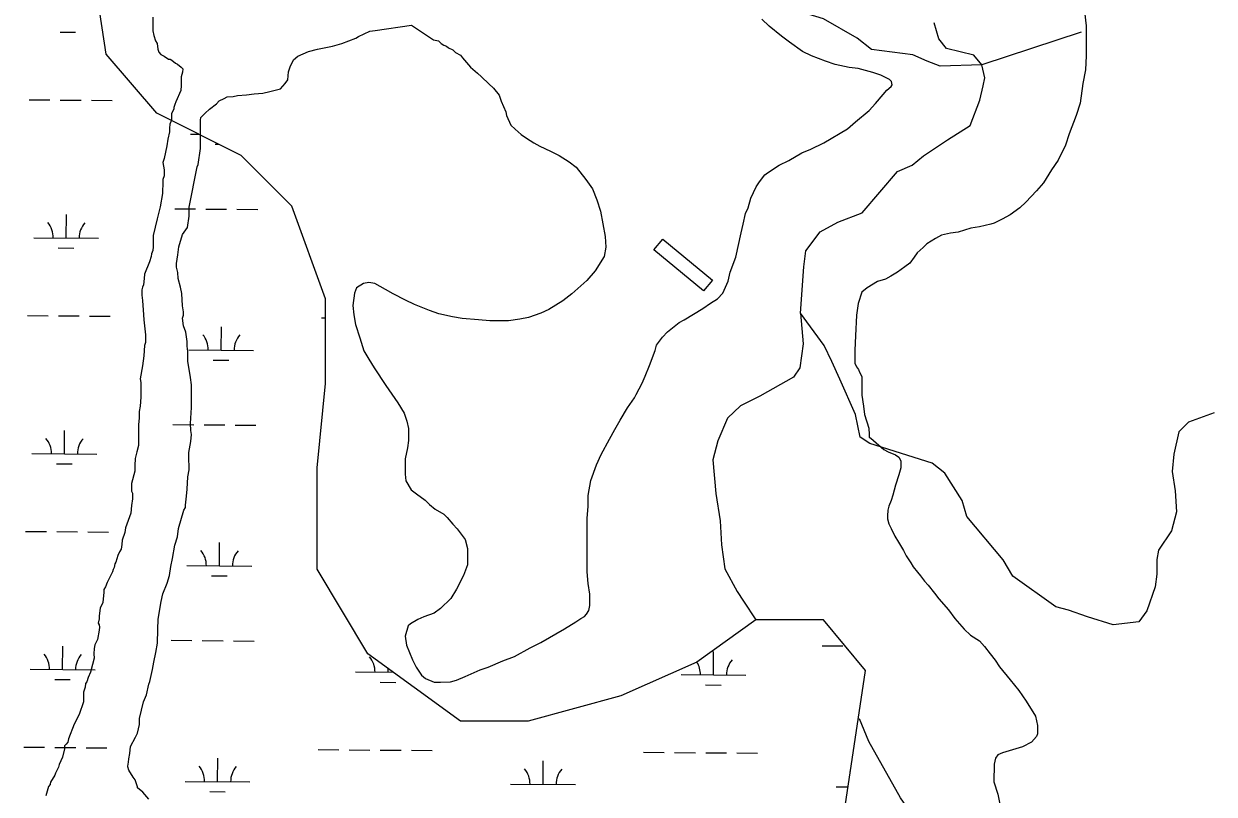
# Model space of a CAD drawing. Extents: x 3271442 to 3309282, y 752266 to 777610.
# Drawn here: x 3301977 to 3303813, y 764153 to 765340 of the extents above; entities that cross this region are included whole.
import ezdxf

# ---------------------------------------------------------------- set-up
doc = ezdxf.new("R2010")
doc.units = 0
for name, color, linetype in [('V-BLDG-OTLN', 7, 'Continuous'), ('V-SITE-VEGE', 7, 'Continuous'), ('V-TOPO-SHOR', 7, 'Continuous'), ('V-WETL-SWMP', 7, 'Continuous')]:
    doc.layers.add(name, color=color, linetype=linetype)

msp = doc.modelspace()

# ---------------------------------------------------------------- linework, layer by layer
at = {"layer": 'V-BLDG-OTLN'}
msp.add_lwpolyline([(3302962.3, 765008.3), (3303038.8, 764945.1), (3303025, 764928.4), (3302948.5, 764991.6)], close=True, dxfattribs=at)
at = {"layer": 'V-SITE-VEGE'}
for points in [[(3303612.7, 765359.4), (3303615.2, 765337.1), (3303615.1, 765290.7), (3303614.3, 765269.1), (3303610.1, 765248.4), (3303605.9, 765217.8), (3303600.1, 765198.8), (3303589.3, 765170.6)], [(3302141.4, 764226.3), (3302148.9, 764240.4), (3302152.2, 764247), (3302155.5, 764260.3), (3302155.5, 764269.4), (3302161.4, 764295), (3302166.3, 764305.8), (3302169.7, 764322.4), (3302171.3, 764326.5), (3302175.5, 764344.7), (3302177.2, 764356.3), (3302180.5, 764371.2), (3302183, 764385.3), (3302183.8, 764406.8), (3302183.9, 764422.6), (3302188.9, 764449.9), (3302191.4, 764461.5), (3302198, 764478), (3302201.3, 764489.6), (3302203.8, 764503.7), (3302206.3, 764516.1), (3302209.7, 764536.8), (3302213.8, 764549.2), (3302215.5, 764562.5), (3302223.8, 764590.6), (3302226.3, 764594.8), (3302226.3, 764598.1), (3302228, 764612.2), (3302228.8, 764622.9), (3302229.6, 764642), (3302232.1, 764652.8), (3302232.1, 764659.4), (3302231.3, 764667.7), (3302231.3, 764679.3), (3302234.7, 764696.6), (3302235.5, 764707.4), (3302234.7, 764713.2), (3302233.9, 764724), (3302235.6, 764748.8), (3302235.6, 764762.1), (3302235.6, 764783.6), (3302233.9, 764795.2), (3302229.8, 764820.1), (3302229.8, 764835), (3302229, 764843.2), (3302229, 764845.7), (3302229, 764850.7), (3302226.6, 764864.8), (3302223.3, 764874.7), (3302221.6, 764886.3), (3302223.3, 764891.3), (3302223.3, 764896.3), (3302221.6, 764905.4), (3302220.8, 764924.4), (3302218.4, 764934.4), (3302215.1, 764947.6), (3302214.2, 764956.7), (3302212.6, 764965), (3302212.6, 764970), (3302212.6, 764970.8), (3302214.3, 764984.1), (3302215.9, 764996.5), (3302221.8, 765015.5), (3302229.2, 765026.3), (3302231.7, 765043.7), (3302231.7, 765057.8), (3302244.2, 765119.9), (3302245.9, 765123.2), (3302249.2, 765148), (3302249.3, 765191.9), (3302250.1, 765196), (3302256.7, 765202.7), (3302263.4, 765208.5), (3302274.1, 765216.7), (3302278.3, 765221.7), (3302285.7, 765225), (3302290.7, 765227.5), (3302299.8, 765228.3), (3302306.5, 765229.9), (3302320.5, 765230.8), (3302332.1, 765232.4), (3302345.4, 765233.2), (3302356.2, 765235.7), (3302372.7, 765239.8), (3302380.2, 765248.1), (3302384.3, 765253.9), (3302385.2, 765266.3), (3302387.7, 765273.8), (3302392.7, 765284.5), (3302399.3, 765290.3), (3302415.9, 765297.7), (3302429.9, 765301), (3302453.1, 765306), (3302467.2, 765310.1), (3302488.8, 765318.4), (3302492.9, 765320.8), (3302510.3, 765329.1), (3302518.6, 765329.9), (3302574.9, 765338.2), (3302608.9, 765315.8), (3302611.3, 765314.9)], [(3302176, 765350.3), (3302176, 765329.6), (3302177.6, 765322.1), (3302180.1, 765313.8), (3302182.6, 765309.7), (3302183.4, 765301.4), (3302185, 765296.4), (3302188.3, 765293.1), (3302193.3, 765290.6), (3302199.9, 765285.6), (3302202.4, 765285.6), (3302204.9, 765284), (3302210.7, 765279.8), (3302214, 765278.2), (3302219.8, 765273.2), (3302222.3, 765270.7), (3302221.4, 765265.7), (3302219.8, 765258.3), (3302219.8, 765254.1), (3302219.8, 765245), (3302218.9, 765237.6), (3302211.5, 765220.2), (3302209.8, 765216.1), (3302208.1, 765211.1), (3302208.1, 765208.6), (3302204.8, 765202), (3302204.8, 765197), (3302204.8, 765196.2), (3302204.8, 765192), (3302202.3, 765185.4), (3302201.5, 765179.6), (3302201.5, 765174.7), (3302201.5, 765173.8), (3302199, 765162.2), (3302197.3, 765152.3), (3302193.1, 765132.4), (3302191.5, 765126.6), (3302193.1, 765115), (3302193.1, 765105.9), (3302191.5, 765100.1), (3302191.4, 765095.2), (3302191.4, 765091.8), (3302191.4, 765090.2), (3302190.6, 765086.1), (3302190.6, 765078.6), (3302187.3, 765057.9), (3302182.3, 765039.7), (3302176.5, 765014), (3302176.4, 764996.6), (3302175.6, 764990.8), (3302173.9, 764985.9), (3302173.1, 764981.7), (3302170.6, 764973.4), (3302163.1, 764954.4), (3302162.3, 764947.8), (3302161.5, 764937.8), (3302159.8, 764934.5), (3302159, 764930.4), (3302159, 764922.1)], [(3302576.4, 764360), (3302582.2, 764348.4), (3302590.4, 764336), (3302596.2, 764331), (3302609.5, 764325.2), (3302619.4, 764325.2), (3302635.1, 764326), (3302644.2, 764328.5), (3302657.5, 764334.3), (3302680.7, 764344.2), (3302693.1, 764348.3), (3302715.5, 764358.2), (3302733.7, 764364.8), (3302757.8, 764378.1), (3302774.3, 764386.3), (3302810.8, 764407.8), (3302828.2, 764418.6), (3302835.7, 764423.5), (3302841.5, 764426.8), (3302844.8, 764430.1), (3302848.1, 764435.9), (3302849.8, 764443.4), (3302849.8, 764460.8), (3302847.3, 764477.3), (3302845.7, 764495.6), (3302845.8, 764577.6), (3302847.4, 764596.6), (3302847.5, 764613.2), (3302851.6, 764636.4), (3302859.9, 764660.4), (3302867.4, 764676.1), (3302879.9, 764700.1), (3302888.2, 764715), (3302896.4, 764729.1), (3302908.1, 764748.1), (3302918.8, 764763.8), (3302921.3, 764768.8), (3302930.5, 764786.2), (3302935.4, 764796.9), (3302942.1, 764813.5), (3302950.4, 764836.7), (3302952.9, 764845), (3302962, 764857.4), (3302969.5, 764865.7), (3302987.7, 764879.7), (3302995.2, 764883.8), (3303024.2, 764901.2), (3303035.8, 764909.5), (3303046.6, 764916.1), (3303054.8, 764925.2), (3303063.1, 764943.4), (3303066.5, 764957.5), (3303074.8, 764980.7), (3303083.1, 765017.9), (3303086.4, 765031.2), (3303089.8, 765047.7), (3303093.9, 765056.8), (3303098.1, 765071.7), (3303102.2, 765080), (3303106.4, 765089.1), (3303111.3, 765096.6), (3303119.6, 765107.3), (3303123.8, 765110.6), (3303142, 765122.2), (3303156.9, 765129.7), (3303176.8, 765141.2), (3303190.9, 765147), (3303210.8, 765156.9), (3303247.3, 765178.4), (3303259.7, 765189.2), (3303280.4, 765206.6), (3303290.4, 765217.3), (3303302, 765231.4), (3303307.8, 765238), (3303314.4, 765243.8), (3303316.1, 765246.3), (3303315.2, 765251.2), (3303311.9, 765254.6), (3303298.7, 765261.2), (3303286.3, 765265.3), (3303263.9, 765271.2), (3303249.8, 765272.8), (3303228.3, 765277.8), (3303213.4, 765282.8), (3303191.9, 765291.1), (3303177.8, 765297.8), (3303158, 765311.9), (3303145.5, 765321), (3303126.5, 765336.7), (3303114.9, 765347.5)], [(3302611.3, 765314.9), (3302616.3, 765314.1), (3302620.4, 765309.9), (3302624.6, 765307.5), (3302628.7, 765305.8), (3302632, 765303.3), (3302638.6, 765300), (3302642.8, 765295.8), (3302650.2, 765291.7), (3302653.5, 765287.6), (3302666, 765273.5), (3302676.7, 765264.3), (3302682.5, 765258.5), (3302694.1, 765247.8), (3302701.5, 765241.1), (3302709.8, 765230.3), (3302713.1, 765221.2), (3302720.5, 765204.7), (3302721.4, 765198.9), (3302728, 765183.9), (3302734.6, 765178.1), (3302743.7, 765169.8), (3302752, 765164), (3302763.6, 765156.6), (3302772.7, 765151.6), (3302789.2, 765144.1), (3302802.5, 765137.5), (3302818.2, 765127.5), (3302828.9, 765119.2), (3302843.8, 765100.2), (3302853.8, 765086.1), (3302860.4, 765068.7), (3302866.1, 765051.3), (3302873.6, 765012.3), (3302874.4, 764995.8), (3302871.9, 764981.7), (3302857.8, 764959.4), (3302845.3, 764944.5), (3302822.1, 764923.8), (3302808, 764913), (3302786.5, 764899.8), (3302774, 764894), (3302755, 764887.4), (3302741.7, 764884.9), (3302724.3, 764882.5), (3302695.4, 764882.5), (3302678, 764884.2), (3302653.1, 764885.9), (3302638.2, 764888.4), (3302616.7, 764893.4), (3302602.6, 764898.3), (3302579.4, 764907.5), (3302565.4, 764914.1), (3302546.3, 764924.1), (3302534.7, 764930.7), (3302518.2, 764939.8), (3302509.1, 764941.5), (3302500.8, 764939.9), (3302490, 764933.2), (3302486.7, 764925), (3302484.2, 764905.9), (3302485.8, 764891.8), (3302488.3, 764876.9), (3302494.9, 764856.2), (3302501.5, 764836.3), (3302508.9, 764823.1), (3302517.2, 764809.8), (3302535.4, 764782.5), (3302553.6, 764755.9), (3302563.5, 764740.2), (3302567.6, 764727.8), (3302570.1, 764716.2), (3302570.1, 764697.9), (3302568.4, 764686.4), (3302565.1, 764669.8), (3302565.1, 764645.8), (3302565.9, 764635.8), (3302574.2, 764621.7), (3302582.4, 764615.9), (3302595.7, 764606), (3302602.3, 764599.4), (3302611.4, 764591.9), (3302624.6, 764584.4), (3302629.6, 764579.4), (3302638.7, 764568.7), (3302645.3, 764562), (3302657.7, 764545.5), (3302661, 764531.4), (3302661, 764506.5), (3302655.2, 764490), (3302644.4, 764468.5), (3302635.3, 764454.4), (3302619.5, 764438.7), (3302609.6, 764432), (3302593.8, 764426.3), (3302584.7, 764422.1), (3302573.1, 764415.5), (3302569.8, 764412.2), (3302564.8, 764396.5), (3302567.3, 764382.4), (3302576.4, 764360)], [(3303589.3, 765170.6), (3303583.5, 765153.2), (3303571.9, 765130), (3303561.9, 765115.2), (3303549.5, 765095.3), (3303538.7, 765082.9), (3303522.1, 765065.5), (3303513, 765056.4), (3303498.1, 765045.6), (3303485.6, 765039), (3303473.2, 765033.2), (3303468.2, 765031.6), (3303450.8, 765027.5), (3303437.6, 765025), (3303417.7, 765019.2), (3303406.1, 765017.6), (3303392, 765014.3), (3303382.9, 765009.3), (3303369.6, 765001.1), (3303363.8, 764995.3), (3303354.7, 764987), (3303349.8, 764980.4), (3303343.1, 764971.3), (3303335.7, 764965.5), (3303324.1, 764957.2), (3303314.1, 764951.4), (3303305.8, 764946.5), (3303293.4, 764943.2), (3303277.6, 764933.2), (3303269.4, 764926.6), (3303263.5, 764909.2), (3303261, 764891), (3303259.3, 764859.5), (3303258.5, 764837.2), (3303258.5, 764817.3), (3303261, 764811.5), (3303264.3, 764807.4), (3303265.9, 764803.2), (3303269.2, 764796.6), (3303269.2, 764788.3), (3303269.2, 764777.5), (3303269.2, 764767.6), (3303271.7, 764751), (3303273.3, 764737.8), (3303279.9, 764717.1), (3303280.7, 764707.1), (3303280.7, 764703), (3303283.2, 764701.3), (3303287.3, 764698), (3303303.1, 764683.9), (3303309.7, 764680.6), (3303321.3, 764675.6), (3303326.2, 764672.3), (3303329.5, 764666.5), (3303329.5, 764655.7), (3303326.2, 764645), (3303321.2, 764629.2), (3303317.1, 764613.5), (3303314.6, 764605.2), (3303311.2, 764596.9), (3303309.6, 764590.3), (3303308.7, 764582), (3303308.7, 764577.1), (3303311.2, 764569.6), (3303314.5, 764562.2), (3303320.3, 764550.6), (3303326.1, 764541.4), (3303333.5, 764528.2), (3303337.7, 764519.9), (3303345.1, 764509.1), (3303348.4, 764503.3), (3303355, 764495), (3303360, 764489.2), (3303365.8, 764480.9), (3303371.6, 764475.1), (3303381.5, 764462.7), (3303388.1, 764453.6), (3303403, 764437), (3303412.9, 764423.7), (3303427, 764407.2), (3303436.9, 764398), (3303451, 764388.9), (3303458.4, 764380.6), (3303467.5, 764369), (3303475, 764359.1), (3303481.6, 764349.1), (3303498.1, 764329.2), (3303511.4, 764312.7), (3303523, 764296.1), (3303537, 764272.9), (3303540.3, 764258.8), (3303540.3, 764245.5), (3303538.6, 764241.4), (3303531.2, 764233.1), (3303517.1, 764225.7), (3303486.4, 764216.6), (3303479, 764213.3), (3303475.7, 764208.3), (3303473.2, 764199.2), (3303473.1, 764171.9), (3303478.9, 764152.8)], [(3302159, 764922.1), (3302159.8, 764913.8), (3302161.4, 764891.5), (3302162.2, 764884), (3302164.7, 764860.8), (3302164.7, 764851.7), (3302164.7, 764849.2), (3302163, 764844.2), (3302162.2, 764828.5), (3302159.7, 764812.8), (3302156.3, 764792.9), (3302157.2, 764787.1), (3302157.2, 764773.8), (3302157.1, 764764.7), (3302156.3, 764750.7), (3302154.6, 764742.4), (3302154.6, 764732.4), (3302153.8, 764722.5), (3302153.8, 764690.2), (3302151.3, 764680.3), (3302150.4, 764676.1), (3302148.8, 764670.3), (3302147.9, 764659.6), (3302147.9, 764650.5), (3302142.9, 764631.4), (3302142.9, 764624), (3302142.9, 764619.8), (3302144.6, 764616.5), (3302144.6, 764614), (3302144.6, 764608.2), (3302142.9, 764597.5), (3302142, 764585.9), (3302133.7, 764563.5), (3302132.9, 764556.1), (3302128.8, 764544.5), (3302127.9, 764537.8), (3302127.1, 764530.4), (3302124.6, 764526.2), (3302122.1, 764520.5), (3302118.8, 764510.5), (3302117.1, 764508), (3302116.3, 764502.2), (3302114.6, 764498.9), (3302113.8, 764495.6), (3302105.5, 764479.1), (3302103, 764472.4), (3302100.5, 764468.3), (3302100.5, 764464.2), (3302098.8, 764448.4), (3302094.7, 764439.3), (3302093, 764427.7), (3302093, 764422.8), (3302091.3, 764416.1), (3302093, 764413.6), (3302093.8, 764410.3), (3302093, 764405.4), (3302090.5, 764391.3), (3302086.3, 764383), (3302085.5, 764377.2), (3302084.7, 764368.9), (3302085.5, 764362.3), (3302083, 764352.4), (3302079.7, 764340.8), (3302076.3, 764332.5), (3302073.9, 764325.9), (3302072.2, 764323.4), (3302071.4, 764317.6), (3302068.9, 764310.1), (3302068.9, 764302.7), (3302068.9, 764295.2), (3302062.2, 764275.4), (3302054.7, 764260.5), (3302045.6, 764238.1), (3302044.8, 764233.1), (3302042.3, 764229.8), (3302039.8, 764227.3), (3302039.8, 764222.4), (3302036.5, 764210), (3302031.5, 764198.4), (3302030.6, 764194.2), (3302025.7, 764185.1), (3302024.8, 764181.8), (3302018.2, 764171.1), (3302017.4, 764168.6), (3302017.4, 764167.7), (3302014.9, 764164.4), (3302010.7, 764150.4)], [(3302169.5, 764145.1), (3302160.4, 764155.9), (3302152.1, 764162.5), (3302152.1, 764164.2), (3302148.8, 764175), (3302145.5, 764179.1), (3302138.9, 764189.9), (3302137.2, 764194.8), (3302137.2, 764195.7), (3302138.1, 764202.3), (3302138.9, 764207.3), (3302140.6, 764215.5), (3302141.4, 764226.3)], [(3303478.9, 764152.8), (3303486.3, 764117.2)]]:
    msp.add_lwpolyline(points, dxfattribs=at)
at = {"layer": 'V-TOPO-SHOR'}
msp.add_line((3303607.7, 765327.5), (3303454.2, 765276.9), dxfattribs=at)
for points in [[(3303454.2, 765276.9), (3303390, 765275), (3303370.3, 765282.6), (3303348.2, 765292.6), (3303284.1, 765300.5), (3303262, 765318), (3303210.4, 765348.1), (3303111.9, 765378.5), (3303107, 765388.4), (3303102.2, 765400.8), (3303100, 765428), (3303105.1, 765457.6)], [(3303174.6, 764894.1), (3303180.1, 764965.6), (3303182.8, 764990.3), (3303205.2, 765019.7), (3303232.5, 765034.3), (3303269.7, 765048.8), (3303297.1, 765080.7), (3303324.5, 765112.6), (3303346.8, 765122.3), (3303364.2, 765136.9), (3303401.4, 765161.3), (3303436.2, 765183.3), (3303451.3, 765222.6), (3303456.5, 765244.8), (3303459, 765257.1), (3303454.2, 765276.9), (3303442, 765291.8), (3303400.1, 765302.1), (3303387.9, 765317), (3303380.7, 765341.7)], [(3303812.8, 764740.7), (3303773.1, 764726.2), (3303758.2, 764711.5), (3303750.5, 764677), (3303747.8, 764649.9), (3303752.5, 764620.2), (3303754.7, 764588.1), (3303747.1, 764558.5), (3303727.1, 764529.1), (3303724.5, 764514.3), (3303724.3, 764492.1), (3303721.7, 764472.3), (3303709, 764435.4), (3303696.5, 764418.2), (3303657, 764413.6), (3303617.6, 764426.3), (3303588.1, 764436.4), (3303568.3, 764441.5), (3303502.1, 764488.9), (3303487.5, 764513.8), (3303431.2, 764580.9), (3303424, 764605.6), (3303397.2, 764647.8), (3303377.6, 764662.8), (3303281.6, 764693.2), (3303266.8, 764703.2), (3303259.7, 764737.8), (3303235.5, 764792.3), (3303223.3, 764819.6), (3303211.2, 764844.4), (3303174.6, 764894.1), (3303179.1, 764847.1), (3303173.9, 764810.1), (3303163.9, 764795.4), (3303111.8, 764766.2), (3303082.1, 764751.6), (3303062.1, 764732.1), (3303047, 764697.6), (3303039.4, 764668.1), (3303043.9, 764616.2), (3303051, 764574.1), (3303053.1, 764537.1), (3303057.8, 764500), (3303077.2, 764465.3), (3303087, 764450.4), (3303105.9, 764421.4)], [(3303428.9, 764003.2), (3303328.9, 764147.2), (3303280.2, 764234), (3303265.7, 764268.7)]]:
    msp.add_lwpolyline(points, dxfattribs=at)
at = {"layer": 'V-WETL-SWMP'}
for p, q in [((3302032.8, 765327.5), (3302056.8, 765327.3)), ((3301985.1, 765223.2), (3302017.1, 765223)), ((3302033.1, 765222.8), (3302065.1, 765222.6)), ((3302081.1, 765222.4), (3302113.1, 765222.2)), ((3302234, 765170.4), (3302246.6, 765170.3)), ((3302271.8, 765154.7), (3302277.9, 765154.6)), ((3302042.2, 765010.1), (3302042.5, 765046.1)), ((3302209.6, 765055.2), (3302241.6, 765054.9)), ((3302257.6, 765054.8), (3302289.6, 765054.5)), ((3302305.6, 765054.4), (3302337.6, 765054.1)), ((3301992.2, 765010.5), (3302092.2, 765009.7)), ((3302030, 764994.8), (3302054, 764994.6)), ((3301982.3, 764890.6), (3302014.3, 764890.3)), ((3302030.3, 764890.2), (3302062.3, 764889.9)), ((3302078.3, 764889.8), (3302110.3, 764889.5)), ((3302436.2, 764886.8), (3302442.3, 764886.8)), ((3302281.2, 764837.3), (3302281.5, 764873.3)), ((3302231.2, 764837.8), (3302331.2, 764836.9)), ((3302269.1, 764822), (3302293.1, 764821.8)), ((3302039.4, 764677.5), (3302039.7, 764713.5)), ((3302206.9, 764722.5), (3302238.9, 764722.3)), ((3302254.9, 764722.1), (3302286.9, 764721.9)), ((3302302.9, 764721.7), (3302334.9, 764721.5)), ((3301989.4, 764677.9), (3302089.4, 764677.1)), ((3302027.3, 764662.1), (3302051.3, 764661.9)), ((3301979.6, 764557.9), (3302011.6, 764557.6)), ((3302027.6, 764557.5), (3302059.6, 764557.2)), ((3302075.6, 764557.1), (3302107.6, 764556.8)), ((3302278.5, 764504.7), (3302278.8, 764540.7)), ((3302228.5, 764505.1), (3302328.5, 764504.3)), ((3302266.4, 764489.4), (3302290.4, 764489.2)), ((3302036.7, 764344.8), (3302037, 764380.8)), ((3302204.1, 764389.9), (3302236.1, 764389.6)), ((3302252.1, 764389.5), (3302284.1, 764389.2)), ((3302300.1, 764389.1), (3302332.1, 764388.8)), ((3303207.9, 764381.6), (3303239.9, 764381.3)), ((3303040.5, 764336.5), (3303040.8, 764372.5)), ((3301986.7, 764345.2), (3302086.7, 764344.4)), ((3302538.6, 764340.7), (3302538.6, 764346.5)), ((3302024.6, 764329.5), (3302048.6, 764329.3)), ((3302488.6, 764341.1), (3302546.8, 764340.6)), ((3302526.5, 764325.3), (3302550.4, 764325.1)), ((3302990.5, 764337), (3303090.5, 764336.1)), ((3303028.3, 764321.2), (3303052.3, 764321)), ((3301976.9, 764225.2), (3302008.9, 764225)), ((3302024.9, 764224.8), (3302056.9, 764224.6)), ((3302072.9, 764224.4), (3302104.9, 764224.2)), ((3302430.7, 764221.5), (3302462.7, 764221.2)), ((3302478.7, 764221.1), (3302510.7, 764220.8)), ((3302526.7, 764220.7), (3302558.7, 764220.4)), ((3302574.7, 764220.3), (3302606.7, 764220)), ((3302932.6, 764217.4), (3302964.6, 764217.1)), ((3302980.6, 764217), (3303012.6, 764216.7)), ((3303028.6, 764216.6), (3303060.6, 764216.3)), ((3303076.6, 764216.2), (3303108.6, 764215.9)), ((3302275.7, 764172), (3302276, 764208)), ((3302777.6, 764167.9), (3302777.9, 764203.9)), ((3302225.7, 764172.4), (3302325.7, 764171.6)), ((3302727.6, 764168.3), (3302827.6, 764167.5)), ((3303229.5, 764164.2), (3303248.1, 764164)), ((3302263.6, 764156.7), (3302287.6, 764156.5))]:
    msp.add_line(p, q, dxfattribs=at)
msp.add_lwpolyline([(3303236, 764082.8), (3303275, 764343.2), (3303210, 764421.4), (3303105.9, 764421.4), (3303014.8, 764356.3), (3302897.7, 764304.2), (3302754.6, 764265.1), (3302650.5, 764265.1), (3302507.4, 764369.3), (3302429.3, 764499.5), (3302429.3, 764655.7), (3302442.3, 764785.9), (3302442.3, 764916.1), (3302390.3, 765059.4), (3302312.2, 765137.5), (3302182.1, 765202.6), (3302104, 765293.7), (3302078, 765463)], dxfattribs=at)
for centre, start, end in [((3301986.9, 765011.1), 358.7563, 40.2999), ((3302097.4, 765010.2), 138.7563, 180.2999), ((3302226, 764838.3), 358.7563, 40.2999), ((3302336.5, 764837.4), 138.7563, 180.2999), ((3301984.2, 764678.4), 358.7563, 40.2999), ((3302094.7, 764677.5), 138.7563, 180.2999), ((3302223.2, 764505.6), 358.7563, 40.2999), ((3302333.7, 764504.7), 138.7563, 180.2999), ((3301981.4, 764345.7), 358.7563, 40.2999), ((3302091.9, 764344.8), 138.7563, 180.2999), ((3302483.3, 764341.6), 358.7563, 40.2999), ((3302985.2, 764337.5), 358.7563, 32.4856), ((3303095.7, 764336.6), 138.7563, 180.2999), ((3302220.5, 764173), 358.7563, 40.2999), ((3302331, 764172), 138.7563, 180.2999), ((3302722.4, 764168.8), 358.7563, 40.2999), ((3302832.9, 764167.9), 138.7563, 180.2999), ((3303224.3, 764164.7), 39.2281, 40.2999)]:
    msp.add_arc(centre, 35.2, start, end, dxfattribs=at)

doc.saveas('drawing.dxf')
